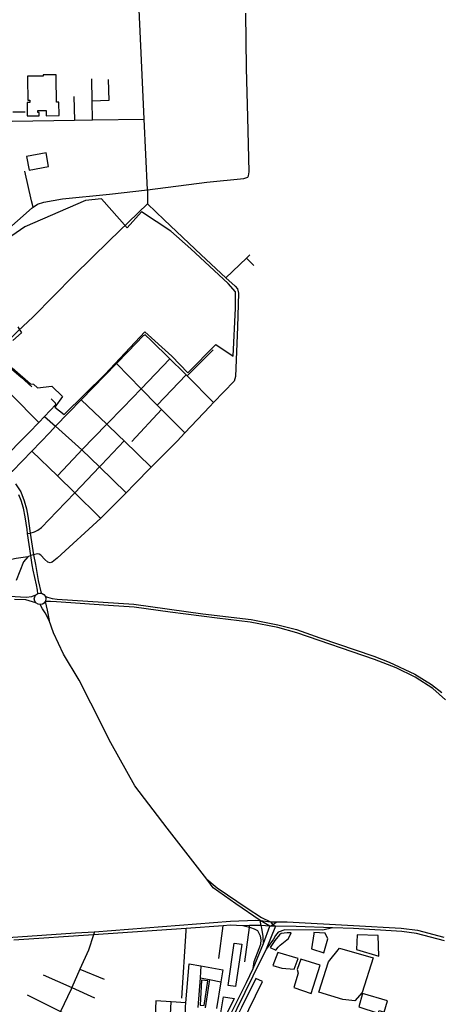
# Model space of a CAD drawing. Header units: millimetres. Extents: x 664923 to 767831, y 3118803 to 3207600.
# Tile 356 of 422: x 731951 to 733298, y 3174447 to 3177593. Entities that reach past the tile are written whole.
import ezdxf

# ---------------------------------------------------------------- set-up
doc = ezdxf.new("R2010")
doc.units = ezdxf.units.MM
for name, color, linetype in [('buildings', 5, 'Continuous'), ('parks', 8, 'Continuous'), ('roads_2', 2, 'Continuous'), ('roads_3', 3, 'Continuous')]:
    doc.layers.add(name, color=color, linetype=linetype)

msp = doc.modelspace()

# ---------------------------------------------------------------- linework, layer by layer
at = {"layer": 'buildings'}
for points in [[(731975.51, 3177412.39), (731975.69, 3177393.56), (731976.16, 3177346.35), (731976.27, 3177335.56), (731982.8, 3177335.63), (731982.87, 3177328.38), (731974.05, 3177328.29), (731974.47, 3177285.55), (732012.62, 3177285.92), (732012.51, 3177296.57), (732008.12, 3177296.52), (732008.07, 3177302.31), (732035.23, 3177302.59), (732035.39, 3177286.26), (732076.33, 3177286.66), (732075.91, 3177329.47), (732067.87, 3177329.39), (732067.69, 3177346.9), (732067.27, 3177389.84), (732067, 3177416.95), (732025.33, 3177416.53), (732025.37, 3177412.89), (731975.51, 3177412.39)], [(731980.74, 3177111.76), (732043.08, 3177123.6), (732034.69, 3177167.36), (731972.34, 3177155.52), (731980.74, 3177111.76)], [(732616.64, 3174507.06), (732636.32, 3174642.71), (732659.9, 3174639.32), (732640.22, 3174503.68), (732616.64, 3174507.06)], [(732608.74, 3174411.77), (732599.71, 3174404.54), (732591.27, 3174406.73), (732601.71, 3174471.12), (732635.72, 3174466.06), (732608.74, 3174411.77)]]:
    msp.add_lwpolyline(points, close=True, dxfattribs=at)
at = {"layer": 'parks'}
for points in [[(731926.3, 3176481.1), (731984.82, 3176429.69), (731994.85, 3176428.74), (732007.65, 3176416.95), (732052.71, 3176422.02), (732087.11, 3176389.58), (732063.11, 3176355.53), (732092.44, 3176331.8), (732223.97, 3176460.16), (732349.97, 3176596.05), (732436.24, 3176518.35), (732487.6, 3176464.5), (732577.73, 3176555.44), (732633.18, 3176517.42), (732639.88, 3176671.3), (732640.23, 3176723.88), (732616.66, 3176750.27), (732497.61, 3176860.89), (732433.64, 3176917.27), (732339.54, 3176979.31), (732294.24, 3176927.92), (732211.85, 3177020.98), (732160.29, 3177015.33), (731966.47, 3176930.66), (731897.58, 3176883.44)], [(731944.42, 3176611.36), (731956.21, 3176592.61), (731928.3, 3176567.74)]]:
    msp.add_lwpolyline(points, dxfattribs=at)
for points in [[(732818.28, 3174675.58), (732804.91, 3174675.83), (732786.34, 3174673.12), (732780.68, 3174669.22), (732765.67, 3174651.02), (732750.45, 3174628.29), (732768.74, 3174620.43), (732776.06, 3174629.31), (732782.5, 3174635.93), (732810.01, 3174657.67), (732818.28, 3174675.58)], [(732889.95, 3174672.83), (732883.03, 3174624.94), (732922.63, 3174612.16), (732934.78, 3174656.5), (732927.09, 3174674.09), (732890.66, 3174676.24), (732889.95, 3174672.83)], [(733029.29, 3174669.35), (733027.09, 3174622.08), (733098.32, 3174601.33), (733095.86, 3174667.55), (733029.29, 3174669.35)], [(732906.26, 3174486.33), (732937.29, 3174583.24), (732972.88, 3174626.47), (733079.54, 3174595.47), (733044.77, 3174485.45), (733021.96, 3174458.11), (732983.06, 3174462.56), (732906.26, 3174486.33)], [(732775.57, 3174613.05), (732759.71, 3174571.08), (732788.02, 3174563.03), (732827.34, 3174559.34), (732839.85, 3174593.81), (732775.57, 3174613.05)], [(732848.43, 3174591.44), (732836.89, 3174558.79), (732840.8, 3174546.61), (732826.24, 3174500.91), (732881.43, 3174481.92), (732910.61, 3174571.9), (732848.43, 3174591.44)], [(732439.47, 3173995.86), (732487.75, 3174047.94), (732539.21, 3174143.91), (732660.54, 3174385.08), (732726.83, 3174520.17), (732705.29, 3174529.16), (732659.4, 3174436.52), (732574.92, 3174269.26), (732543.65, 3174213.39), (732501.67, 3174129.84), (732484.72, 3174094.33), (732467.94, 3174067.91), (732445.49, 3174036.15), (732423.35, 3174015.38), (732407.11, 3174003.6), (732439.47, 3173995.86)], [(732531.29, 3174524.8), (732527.17, 3174444.97), (732539.78, 3174443.01), (732552.06, 3174522.34), (732531.29, 3174524.8)], [(733045.9, 3174481.29), (733034.41, 3174439.06), (733096.44, 3174419.42), (733099.62, 3174427.31), (733115.53, 3174422.15), (733125.57, 3174458.1), (733045.9, 3174481.29)]]:
    msp.add_lwpolyline(points, close=True, dxfattribs=at)
at = {"layer": 'roads_2'}
for points in [[(731774.26, 3174651.6), (732128.39, 3174675.22), (732189.09, 3174679.07), (732623.72, 3174712.34), (732705.52, 3174715.55), (732719.36, 3174714.93), (732752.38, 3174710.83), (732771.05, 3174710.95), (732805.04, 3174710.65), (733017.43, 3174698.76), (733169.79, 3174690.67), (733221.42, 3174684.2), (733305.63, 3174661.39)], [(733308.21, 3174649.7), (733218.1, 3174673.46), (733171.97, 3174679.32), (733017.61, 3174689.73), (732949.76, 3174692.06), (732833.57, 3174696.08), (732767.46, 3174696.85), (732750.13, 3174696.87), (732722.53, 3174699), (732714.19, 3174699.39), (732684.62, 3174698.85), (732663.79, 3174698.46), (732622.93, 3174699.89), (732600.85, 3174698.32), (732482.08, 3174689.86), (732186.51, 3174668.81), (731931.54, 3174652.11)]]:
    msp.add_lwpolyline(points, dxfattribs=at)
at = {"layer": 'roads_3'}
for points in [[(732358.63, 3177049.73), (732348.19, 3177275.16), (732340.01, 3177463.11), (732332.67, 3177624.55)], [(732358.63, 3177049.73), (732548.62, 3177074.24), (732667.05, 3177085.93), (732679.47, 3177090.28), (732682.04, 3177093.77), (732684.25, 3177106.42), (732680.03, 3177281.82), (732675.74, 3177438.42), (732673.4, 3177613.39)], [(732183.49, 3177272.81), (732182.22, 3177332.59), (732180.7, 3177404.11)], [(732232.75, 3177402.2), (732235.41, 3177334.79), (732182.22, 3177332.59)], [(732123.9, 3177347.6), (732126.05, 3177271.99)], [(731928.11, 3177298.26), (731967.54, 3177298.35)], [(731926.69, 3177269.15), (732126.05, 3177271.99), (732183.49, 3177272.81), (732348.19, 3177275.16)], [(731993.55, 3176993.97), (731988.19, 3177014.6), (731967.17, 3177108.9)], [(731896.16, 3176908.96), (731990.45, 3176991.88), (731993.55, 3176993.97), (732007.51, 3177003.35), (732027.78, 3177009.82), (732086.99, 3177020.49), (732237.28, 3177035.6), (732358.63, 3177049.73)], [(732358.63, 3177049.73), (732358.48, 3177004.39), (732412.53, 3176953.84), (732530.13, 3176842.07), (732609.33, 3176768.7), (732638.79, 3176741.42), (732647.03, 3176732.73), (732649.6, 3176719.52), (732646.32, 3176611.56), (732640.28, 3176452.61), (732636.28, 3176438.45), (732570.08, 3176369.61), (732557.91, 3176356.97), (732478.43, 3176272.9), (732453.78, 3176246.82), (732371.14, 3176163.19), (732317.78, 3176109.19), (732290.57, 3176081.65), (732209.84, 3175999.95), (732070.15, 3175873.05), (732054.78, 3175859.8), (732047.57, 3175858.02), (732040.62, 3175860.01), (732030.42, 3175868.15), (732017.79, 3175882.65), (732012.29, 3175885.81), (732007.35, 3175886.2), (731995.12, 3175883.62)], [(731733.02, 3176388.85), (731739.41, 3176395.2), (731814.97, 3176470.27), (731870.38, 3176525.31), (731944.89, 3176597.29), (731993.25, 3176644), (732123.73, 3176775.72), (732237.22, 3176887.03), (732358.48, 3177004.39)], [(732609.33, 3176768.7), (732674.87, 3176831.54), (732685.5, 3176841.73)], [(732674.87, 3176831.54), (732699.19, 3176807.3)], [(731976.11, 3175876.6), (731939.19, 3175871.28), (731903.78, 3175863.86), (731894.08, 3175863.51), (731882.54, 3175872.12), (731844.38, 3175937.35), (731778.94, 3176030.66), (731767.13, 3176047.49), (731750.48, 3176070.55), (731736.62, 3176089.76), (731712.4, 3176123.32), (731696.78, 3176144.95), (731675.9, 3176173.89), (731669.16, 3176183.71), (731649.82, 3176211.85), (731604.96, 3176277.15), (731592.34, 3176295.53), (731585.45, 3176305.12), (731541.9, 3176365.75), (731498.83, 3176487.53), (731417.45, 3176606.92), (731396.89, 3176640.01)], [(732570.08, 3176369.61), (732485.6, 3176455.1), (732482.55, 3176458.2), (732475.67, 3176465.15), (732430.4, 3176509.46), (732370.59, 3176568.01), (732351.14, 3176585.63), (732345.12, 3176582.39), (732297.39, 3176532.98), (732259.76, 3176494.14), (732147.34, 3176378.1), (732065.36, 3176293.91), (732046.52, 3176274.57), (731989.43, 3176214.83), (731927.53, 3176150.05), (731916.48, 3176142.06)], [(732485.6, 3176455.1), (732568.69, 3176538.07)], [(731870.38, 3176525.31), (731881.11, 3176512.84), (731892.03, 3176503.69), (731924.93, 3176476.17), (731955.09, 3176450.95), (731989.61, 3176419.7)], [(732430.4, 3176509.46), (732338.47, 3176413.76), (732281.29, 3176354.25), (732228.78, 3176300.24), (732149.21, 3176218.41), (732138.06, 3176206.97), (732070.84, 3176135.87)], [(732259.76, 3176494.14), (732338.47, 3176413.76), (732390.08, 3176361.81), (732404, 3176347.81), (732478.43, 3176272.9)], [(732390.08, 3176361.81), (732482.55, 3176458.2)], [(732011.21, 3176305.86), (731924.77, 3176394.76), (731849.43, 3176343.32), (731800.32, 3176308.6), (731793.04, 3176303.45)], [(731881.84, 3176176.21), (731889.15, 3176181.93), (731981.16, 3176274.22), (732011.21, 3176305.86), (732030.07, 3176325.72), (732065.8, 3176363.35), (732065.04, 3176367.91), (732050.63, 3176381.22)], [(732371.14, 3176163.19), (732284.85, 3176247.16), (732267.7, 3176263.85), (732228.78, 3176300.24), (732147.34, 3176378.1)], [(732404, 3176347.81), (732308.88, 3176245.51)], [(732030.07, 3176325.72), (732065.36, 3176293.91), (732149.21, 3176218.41), (732205.85, 3176164.6), (732290.57, 3176081.65)], [(731975.94, 3175951.46), (731984.36, 3175952.37), (731997.85, 3175956.4), (732008.45, 3175961.52), (732020.27, 3175971.09), (732069.14, 3176021.84), (732126.78, 3176081.19), (732205.85, 3176164.6), (732211.51, 3176170.58), (732284.85, 3176247.16)], [(731989.43, 3176214.83), (732070.84, 3176135.87), (732126.78, 3176081.19), (732204.64, 3176005.08), (732209.84, 3175999.95)], [(731937.56, 3176110.29), (731953.71, 3176084.56), (731964.48, 3176056.13), (731972.25, 3176030.08), (731976.16, 3176006.58), (731984.36, 3175952.37), (731992.66, 3175897.53), (731995.12, 3175883.62), (732000.61, 3175852.55), (732009.72, 3175801.09), (732019.46, 3175760.31)], [(732008.31, 3175759.51), (732007.55, 3175770.08), (732004.42, 3175787.61), (731993.49, 3175833.83), (731990.89, 3175851.21), (731986.37, 3175881.57), (731975.94, 3175951.46), (731974.01, 3175964.39), (731968.55, 3176004.94), (731962.89, 3176031.91), (731955.54, 3176056.31), (731947.95, 3176075.15)], [(731995.12, 3175883.62), (731986.37, 3175881.57), (731976.11, 3175876.6), (731962.28, 3175860.76), (731939.6, 3175801.2)], [(731845.01, 3175755.51), (731971.29, 3175747.58), (731989.01, 3175749.74), (732002.1, 3175755.09)], [(732022.53, 3175759.82), (732028.12, 3175756.42), (732032.8, 3175750.02), (732034.38, 3175742.51), (732033.11, 3175735.88), (732031.76, 3175733.9), (732028.43, 3175729.04), (732023.26, 3175725.66), (732016.01, 3175724.1), (732009.04, 3175725.35), (732002.17, 3175730), (731998.78, 3175735.14), (731997.21, 3175742.22), (731998.46, 3175749.29), (732002.1, 3175755.09), (732008.31, 3175759.51), (732014.82, 3175761.05), (732019.46, 3175760.31), (732022.53, 3175759.82)], [(732032.8, 3175750.02), (732039.08, 3175748.44), (732053.87, 3175743.77), (732069.9, 3175741.36), (732315.65, 3175725.53), (732535.44, 3175695.27), (732690.48, 3175677.08), (732775.02, 3175660.03), (732834.7, 3175644.18), (732909.43, 3175617.56), (733081.85, 3175559.11), (733130.75, 3175539.93), (733213.42, 3175501.83), (733266.58, 3175469.4), (733299.64, 3175443.08)], [(732002.17, 3175730), (731970.05, 3175739.13), (731933.88, 3175741.01)], [(732044.88, 3175673.24), (732031.41, 3175698.18), (732023.49, 3175710.47), (732016.01, 3175724.1)], [(733310.95, 3175419.75), (733270.56, 3175456.13), (733214.17, 3175492.48), (733153.07, 3175522.49), (733084.62, 3175548.67), (732836.33, 3175634), (732775.77, 3175650.67), (732686.68, 3175667.91), (732581.38, 3175681.14), (732431.75, 3175699.74), (732316.13, 3175715.88), (732234.39, 3175721.64), (732067.78, 3175732.8), (732049.49, 3175734.03), (732031.76, 3175733.9)], [(732031.76, 3175733.9), (732038.31, 3175705.94), (732044.88, 3175673.24)], [(732548.63, 3174847.26), (732421.39, 3175009.54), (732318.98, 3175145.57), (732241.65, 3175282.98), (732178.12, 3175409.28), (732141.03, 3175483.01), (732090.39, 3175566.11), (732058.71, 3175633.88), (732044.88, 3175673.24)], [(732750.13, 3174696.87), (732719.36, 3174714.93), (732640.95, 3174768.38), (732568.69, 3174819.35), (732548.63, 3174847.26)], [(732548.63, 3174847.26), (732581.66, 3174819.48), (732677.54, 3174753.89), (732723.15, 3174724.81), (732752.38, 3174710.83), (732759.8, 3174701.47), (732767.46, 3174696.85)], [(732729.63, 3174641.85), (732728.49, 3174664.21), (732724.08, 3174690.04), (732722.53, 3174699), (732719.36, 3174714.93)], [(732750.13, 3174696.87), (732759.8, 3174701.47), (732771.05, 3174710.95)], [(732189.09, 3174679.07), (732186.51, 3174668.81), (732170.29, 3174620.69), (732142.94, 3174559.28), (732116.86, 3174500.63), (732114.56, 3174495.49), (732081.42, 3174424.44), (732078.81, 3174418.85), (732045.04, 3174345.91), (732042.92, 3174341.35), (732009.03, 3174268.63), (732007.03, 3174264.36), (731991.31, 3174230.51), (731964.75, 3174173.35), (731962.74, 3174169.02), (731955.85, 3174156.04)], [(732414.12, 3174030.5), (732431.82, 3174047.64), (732446.31, 3174063.86), (732460.35, 3174082.06), (732478.56, 3174112.29), (732493.97, 3174142.46), (732583.47, 3174331.4), (732616.32, 3174400.19), (732675.8, 3174516.39), (732697.11, 3174561.78), (732729.63, 3174641.85), (732750.13, 3174696.87)], [(732767.46, 3174696.85), (732737.85, 3174623.1), (732695.7, 3174537), (732592.71, 3174326.15), (732502.5, 3174136.26), (732487.9, 3174106.1), (732468.52, 3174073.86), (732454.5, 3174054.47), (732442, 3174038.68), (732425.04, 3174024.1)], [(732468.84, 3174467.03), (732482.31, 3174681.69), (732482.08, 3174689.86)], [(732586.45, 3174593.33), (732600.85, 3174698.32)], [(732697.11, 3174561.78), (732699.32, 3174584.08), (732720.62, 3174639.32), (732722.4, 3174653.26), (732719.78, 3174664.83), (732711.92, 3174682.09), (732701.14, 3174687.37), (732689.04, 3174691.57), (732684.8, 3174692.23), (732663.79, 3174698.46)], [(732670.37, 3174583.33), (732684.8, 3174692.23), (732684.62, 3174698.85)], [(732949.76, 3174692.06), (732919.4, 3174683.66), (732797.28, 3174685.12), (732776.77, 3174677.21), (732768.02, 3174667.33), (732761.74, 3174655.72), (732737.85, 3174623.1)], [(732142.94, 3174559.28), (732220.98, 3174527.2)], [(732476.05, 3174322.85), (732477.28, 3174353.91), (732479.12, 3174400.44), (732480.53, 3174436.24), (732480.65, 3174439.27), (732481.16, 3174452.37), (732492.19, 3174576.66)], [(732492.19, 3174576.66), (732529.7, 3174569.77), (732600.07, 3174556.85)], [(732529.7, 3174569.77), (732526.99, 3174532.16), (732520.15, 3174437.11)], [(732600.07, 3174556.85), (732593.77, 3174519.22), (732579.51, 3174434.02)], [(732025.78, 3174541.21), (732116.86, 3174500.63), (732189.86, 3174468.15)], [(732526.99, 3174532.16), (732557.55, 3174526.24), (732593.77, 3174519.22)], [(732557.55, 3174526.24), (732542.67, 3174435.89)], [(731974.68, 3174477.8), (732081.42, 3174424.44), (732224.91, 3174349.99)], [(732385.39, 3174458.74), (732379.23, 3174314.85), (732378.95, 3174298.54), (732376.7, 3174275.52), (732372.66, 3174234.08), (732365.46, 3174096.88)], [(732481.16, 3174452.37), (732434.55, 3174455.46), (732385.39, 3174458.74)], [(732427.2, 3174312), (732434.55, 3174455.46)]]:
    msp.add_lwpolyline(points, dxfattribs=at)

doc.saveas('drawing.dxf')
